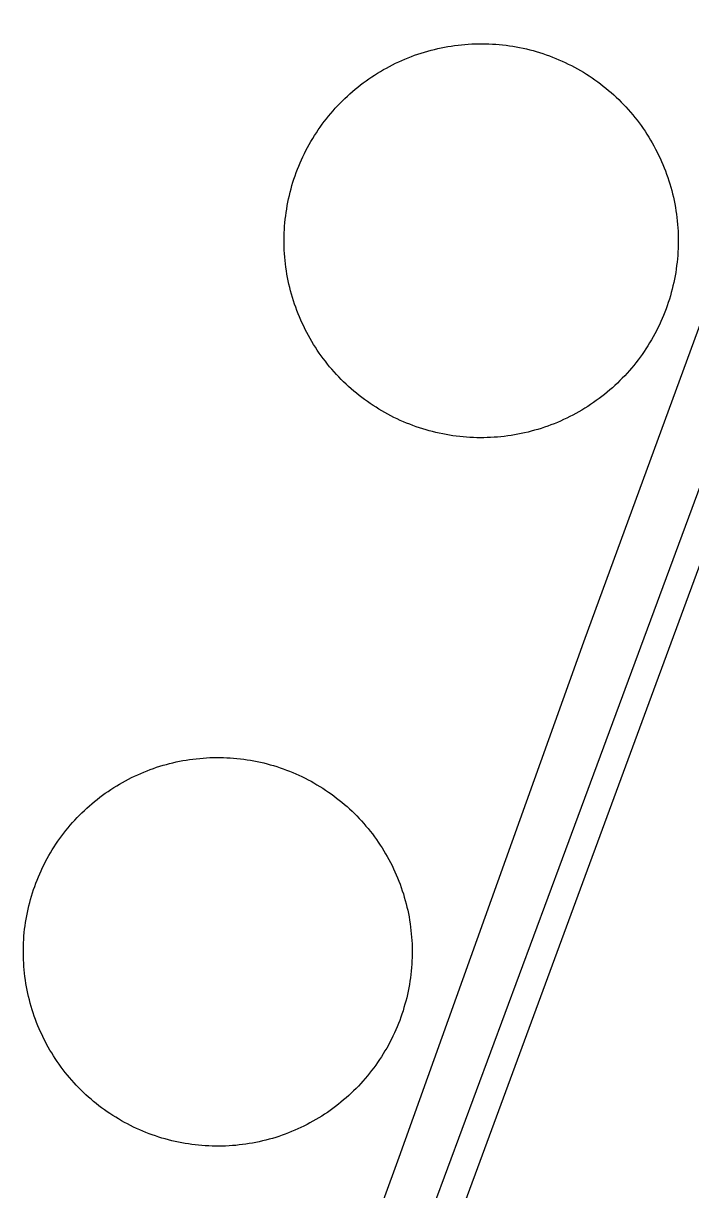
# Model space of a CAD drawing. Extents: x 3677843 to 3715951, y 511991 to 537744.
# Drawn here: x 3711965.4 to 3712141.9, y 524525.9 to 524834.6 of the extents above; entities that cross this region are included whole.
import ezdxf

# ---------------------------------------------------------------- set-up
doc = ezdxf.new("R2010")
doc.units = 0
doc.layers.add('V-DOMW-TANK', color=7, linetype='Continuous')
doc.layers.add('V-UTIL-LINE', color=7, linetype='Continuous')

msp = doc.modelspace()

# ---------------------------------------------------------------- linework, layer by layer
at = {"layer": 'V-DOMW-TANK'}
for points in [[(3712045, 524808.63), (3712045.56, 524809.35), (3712046.13, 524810.06), (3712046.71, 524810.76), (3712047.3, 524811.45), (3712047.91, 524812.13), (3712048.52, 524812.8), (3712049.16, 524813.45), (3712049.79, 524814.1), (3712050.45, 524814.73), (3712051.11, 524815.36), (3712051.78, 524815.97), (3712052.47, 524816.57), (3712053.16, 524817.16), (3712053.87, 524817.73), (3712054.58, 524818.3), (3712055.31, 524818.85), (3712056.04, 524819.39), (3712056.78, 524819.91), (3712057.54, 524820.42), (3712058.3, 524820.92), (3712059.07, 524821.41), (3712059.84, 524821.88), (3712060.63, 524822.34), (3712061.43, 524822.78), (3712062.23, 524823.21), (3712063.04, 524823.63), (3712063.85, 524824.03), (3712064.68, 524824.42), (3712065.5, 524824.79), (3712066.34, 524825.15), (3712067.18, 524825.5), (3712068.03, 524825.83), (3712068.88, 524826.14), (3712069.74, 524826.44), (3712070.61, 524826.72), (3712071.48, 524827), (3712072.35, 524827.25), (3712073.23, 524827.49), (3712074.11, 524827.71), (3712075, 524827.92), (3712075.89, 524828.12), (3712076.78, 524828.29), (3712077.67, 524828.45), (3712078.57, 524828.6), (3712079.47, 524828.73), (3712080.38, 524828.84), (3712081.28, 524828.95), (3712082.19, 524829.03), (3712083.09, 524829.09), (3712084, 524829.15), (3712084.91, 524829.18), (3712085.82, 524829.2), (3712086.73, 524829.2), (3712087.64, 524829.2), (3712088.55, 524829.17), (3712089.46, 524829.12), (3712090.37, 524829.06), (3712091.27, 524828.99), (3712092.18, 524828.9), (3712093.08, 524828.79), (3712093.98, 524828.67), (3712094.88, 524828.53), (3712095.78, 524828.37), (3712096.68, 524828.2), (3712097.57, 524828.02), (3712098.45, 524827.82), (3712099.34, 524827.6), (3712100.22, 524827.37), (3712101.09, 524827.12), (3712101.96, 524826.86), (3712102.83, 524826.58), (3712103.69, 524826.29), (3712104.55, 524825.98), (3712105.4, 524825.66), (3712106.25, 524825.32), (3712107.08, 524824.97), (3712107.92, 524824.61), (3712108.74, 524824.22), (3712109.56, 524823.83), (3712110.37, 524823.42), (3712111.18, 524823), (3712111.98, 524822.56), (3712112.77, 524822.11), (3712113.55, 524821.64), (3712114.33, 524821.16), (3712115.09, 524820.67), (3712115.85, 524820.16), (3712116.59, 524819.65), (3712117.33, 524819.11), (3712118.06, 524818.57), (3712118.78, 524818.01), (3712119.49, 524817.44), (3712120.19, 524816.86), (3712120.88, 524816.27), (3712121.56, 524815.66), (3712122.23, 524815.04), (3712122.88, 524814.41), (3712123.53, 524813.77), (3712124.17, 524813.12), (3712124.79, 524812.46)], [(3712124.79, 524812.46), (3712125.4, 524811.79), (3712126, 524811.1), (3712126.59, 524810.41), (3712127.16, 524809.7), (3712127.73, 524808.99), (3712128.28, 524808.26), (3712128.81, 524807.53), (3712129.34, 524806.79), (3712129.85, 524806.03), (3712130.35, 524805.28), (3712130.84, 524804.5), (3712131.31, 524803.72), (3712131.77, 524802.94), (3712132.21, 524802.15), (3712132.64, 524801.34), (3712133.06, 524800.53), (3712133.46, 524799.72), (3712133.85, 524798.9), (3712134.22, 524798.07), (3712134.58, 524797.23), (3712134.93, 524796.39), (3712135.26, 524795.54), (3712135.57, 524794.68), (3712135.87, 524793.83), (3712136.16, 524792.96), (3712136.43, 524792.09), (3712136.68, 524791.22), (3712136.92, 524790.34), (3712137.14, 524789.46), (3712137.35, 524788.57), (3712137.54, 524787.68), (3712137.72, 524786.79), (3712137.89, 524785.9), (3712138.03, 524785), (3712138.16, 524784.1), (3712138.28, 524783.2), (3712138.38, 524782.29), (3712138.46, 524781.38), (3712138.53, 524780.47), (3712138.58, 524779.57), (3712138.61, 524778.66), (3712138.63, 524777.75), (3712138.64, 524776.84), (3712138.62, 524775.93), (3712138.6, 524775.02), (3712138.55, 524774.11), (3712138.49, 524773.2), (3712138.42, 524772.3), (3712138.33, 524771.39), (3712138.22, 524770.49), (3712138.1, 524769.58), (3712137.96, 524768.69), (3712137.81, 524767.79), (3712137.64, 524766.89), (3712137.45, 524766), (3712137.25, 524765.11), (3712137.03, 524764.23), (3712136.8, 524763.35), (3712136.55, 524762.48), (3712136.29, 524761.6), (3712136.01, 524760.74), (3712135.72, 524759.88), (3712135.41, 524759.02), (3712135.09, 524758.17), (3712134.76, 524757.32), (3712134.4, 524756.48), (3712134.04, 524755.65), (3712133.65, 524754.83), (3712133.26, 524754.01), (3712132.85, 524753.19), (3712132.43, 524752.39), (3712131.99, 524751.59), (3712131.54, 524750.8), (3712131.07, 524750.02), (3712130.59, 524749.24), (3712130.1, 524748.48), (3712129.59, 524747.72), (3712129.08, 524746.98), (3712128.54, 524746.24), (3712128, 524745.51), (3712127.44, 524744.79), (3712126.87, 524744.08), (3712126.29, 524743.38), (3712125.7, 524742.69), (3712125.09, 524742.01), (3712124.47, 524741.34), (3712123.84, 524740.69), (3712123.2, 524740.04), (3712122.55, 524739.41), (3712121.89, 524738.78), (3712121.21, 524738.17), (3712120.53, 524737.57), (3712119.84, 524736.98), (3712119.13, 524736.41), (3712118.42, 524735.84), (3712117.69, 524735.29), (3712116.96, 524734.75), (3712116.21, 524734.23), (3712115.46, 524733.71), (3712114.7, 524733.22)], [(3712038.42, 524756.91), (3712038.07, 524757.75), (3712037.74, 524758.6), (3712037.43, 524759.45), (3712037.13, 524760.31), (3712036.84, 524761.18), (3712036.57, 524762.05), (3712036.32, 524762.92), (3712036.08, 524763.8), (3712035.85, 524764.68), (3712035.65, 524765.56), (3712035.45, 524766.45), (3712035.27, 524767.35), (3712035.11, 524768.24), (3712034.97, 524769.14), (3712034.84, 524770.04), (3712034.72, 524770.94), (3712034.62, 524771.85), (3712034.54, 524772.75), (3712034.47, 524773.66), (3712034.42, 524774.57), (3712034.39, 524775.48), (3712034.37, 524776.39), (3712034.36, 524777.3), (3712034.37, 524778.21), (3712034.4, 524779.12), (3712034.45, 524780.03), (3712034.5, 524780.94), (3712034.58, 524781.84), (3712034.67, 524782.75), (3712034.78, 524783.65), (3712034.9, 524784.55), (3712035.04, 524785.45), (3712035.19, 524786.35), (3712035.36, 524787.24), (3712035.55, 524788.14), (3712035.75, 524789.02), (3712035.97, 524789.91), (3712036.2, 524790.79), (3712036.44, 524791.66), (3712036.71, 524792.53), (3712036.98, 524793.4), (3712037.28, 524794.26), (3712037.58, 524795.12), (3712037.91, 524795.97), (3712038.24, 524796.81), (3712038.6, 524797.65), (3712038.96, 524798.48), (3712039.34, 524799.31), (3712039.74, 524800.13), (3712040.15, 524800.94), (3712040.57, 524801.75), (3712041.01, 524802.55), (3712041.46, 524803.34), (3712041.93, 524804.12), (3712042.41, 524804.89), (3712042.9, 524805.66), (3712043.41, 524806.42), (3712043.92, 524807.16), (3712044.46, 524807.9), (3712045, 524808.63)], [(3712114.7, 524733.22), (3712113.93, 524732.73), (3712113.15, 524732.26), (3712112.37, 524731.8), (3712111.57, 524731.36), (3712110.77, 524730.93), (3712109.96, 524730.51), (3712109.15, 524730.11), (3712108.32, 524729.72), (3712107.5, 524729.34), (3712106.66, 524728.99), (3712105.81, 524728.64), (3712104.97, 524728.31), (3712104.11, 524728), (3712103.25, 524727.7), (3712102.39, 524727.41), (3712101.52, 524727.14), (3712100.65, 524726.89), (3712099.77, 524726.65), (3712098.89, 524726.43), (3712098, 524726.22), (3712097.11, 524726.02), (3712096.22, 524725.84), (3712095.32, 524725.68), (3712094.43, 524725.54), (3712093.52, 524725.41), (3712092.62, 524725.29), (3712091.72, 524725.19), (3712090.81, 524725.11), (3712089.9, 524725.04), (3712089, 524724.99), (3712088.09, 524724.96), (3712087.18, 524724.94), (3712086.27, 524724.93), (3712085.36, 524724.94), (3712084.45, 524724.97), (3712083.54, 524725.02), (3712082.63, 524725.07), (3712081.73, 524725.15), (3712080.82, 524725.24), (3712079.92, 524725.35), (3712079.01, 524725.47), (3712078.11, 524725.61), (3712077.22, 524725.76), (3712076.32, 524725.93), (3712075.43, 524726.12), (3712074.54, 524726.32), (3712073.66, 524726.54), (3712072.78, 524726.77), (3712071.91, 524727.01), (3712071.03, 524727.28), (3712070.17, 524727.56), (3712069.31, 524727.85), (3712068.45, 524728.16), (3712067.6, 524728.48), (3712066.75, 524728.81), (3712065.91, 524729.17), (3712065.08, 524729.53), (3712064.25, 524729.91), (3712063.43, 524730.31), (3712062.62, 524730.72), (3712061.82, 524731.14), (3712061.02, 524731.58), (3712060.23, 524732.03), (3712059.45, 524732.5), (3712058.68, 524732.98), (3712057.91, 524733.47), (3712057.15, 524733.97), (3712056.4, 524734.49), (3712055.67, 524735.02), (3712054.94, 524735.57), (3712054.22, 524736.13), (3712053.51, 524736.7), (3712052.81, 524737.28), (3712052.12, 524737.87), (3712051.44, 524738.48), (3712050.77, 524739.1), (3712050.11, 524739.72), (3712049.47, 524740.36), (3712048.83, 524741.02), (3712048.21, 524741.68), (3712047.6, 524742.35), (3712047, 524743.04), (3712046.41, 524743.73), (3712045.83, 524744.44), (3712045.27, 524745.15), (3712044.72, 524745.88), (3712044.18, 524746.61), (3712043.66, 524747.35), (3712043.15, 524748.1), (3712042.65, 524748.87), (3712042.16, 524749.64), (3712041.69, 524750.41), (3712041.23, 524751.2), (3712040.79, 524751.99), (3712040.35, 524752.8), (3712039.94, 524753.6), (3712039.54, 524754.42), (3712039.15, 524755.24), (3712038.77, 524756.07), (3712038.42, 524756.91)], [(3711977.21, 524621.7), (3711977.79, 524622.39), (3711978.39, 524623.06), (3711978.99, 524623.73), (3711979.6, 524624.39), (3711980.23, 524625.03), (3711980.87, 524625.66), (3711981.51, 524626.28), (3711982.17, 524626.89), (3711982.84, 524627.49), (3711983.52, 524628.08), (3711984.21, 524628.65), (3711984.91, 524629.22), (3711985.62, 524629.77), (3711986.34, 524630.31), (3711987.06, 524630.83), (3711987.8, 524631.34), (3711988.55, 524631.84), (3711989.3, 524632.33), (3711990.07, 524632.8), (3711990.83, 524633.26), (3711991.61, 524633.71), (3711992.4, 524634.14), (3711993.19, 524634.56), (3711994, 524634.97), (3711994.8, 524635.36), (3711995.62, 524635.74), (3711996.44, 524636.1), (3711997.27, 524636.45), (3711998.1, 524636.78), (3711998.94, 524637.1), (3711999.78, 524637.4), (3712000.63, 524637.7), (3712001.49, 524637.97), (3712002.35, 524638.23), (3712003.21, 524638.47), (3712004.08, 524638.7), (3712004.95, 524638.92), (3712005.83, 524639.12), (3712006.71, 524639.3), (3712007.59, 524639.47), (3712008.47, 524639.62), (3712009.36, 524639.76), (3712010.25, 524639.88), (3712011.14, 524639.99), (3712012.03, 524640.08), (3712012.93, 524640.16), (3712013.82, 524640.22), (3712014.72, 524640.26), (3712015.62, 524640.29), (3712016.51, 524640.3), (3712017.41, 524640.3), (3712018.31, 524640.28), (3712019.21, 524640.25), (3712020.1, 524640.2), (3712021, 524640.13), (3712021.89, 524640.05), (3712022.79, 524639.96), (3712023.68, 524639.84), (3712024.56, 524639.72), (3712025.45, 524639.57), (3712026.33, 524639.42), (3712027.21, 524639.24), (3712028.09, 524639.06), (3712028.97, 524638.85), (3712029.84, 524638.63), (3712030.7, 524638.4), (3712031.56, 524638.15), (3712032.42, 524637.88), (3712033.28, 524637.6), (3712034.12, 524637.31), (3712034.97, 524636.99), (3712035.81, 524636.67), (3712036.64, 524636.33), (3712037.46, 524635.98), (3712038.28, 524635.61), (3712039.09, 524635.23), (3712039.9, 524634.83), (3712040.7, 524634.42), (3712041.49, 524634), (3712042.27, 524633.56), (3712043.05, 524633.11), (3712043.82, 524632.65), (3712044.58, 524632.17), (3712045.33, 524631.68), (3712046.07, 524631.17), (3712046.8, 524630.66), (3712047.53, 524630.13), (3712048.25, 524629.58), (3712048.95, 524629.03), (3712049.65, 524628.46), (3712050.33, 524627.89), (3712051.01, 524627.29), (3712051.67, 524626.69), (3712052.33, 524626.08), (3712052.97, 524625.45), (3712053.61, 524624.82), (3712054.23, 524624.17), (3712054.84, 524623.51), (3712055.44, 524622.84), (3712056.02, 524622.16)], [(3711968.57, 524571), (3711968.27, 524571.84), (3711967.98, 524572.69), (3711967.7, 524573.54), (3711967.44, 524574.4), (3711967.2, 524575.27), (3711966.97, 524576.13), (3711966.75, 524577.01), (3711966.56, 524577.88), (3711966.37, 524578.76), (3711966.2, 524579.64), (3711966.05, 524580.53), (3711965.91, 524581.41), (3711965.79, 524582.3), (3711965.68, 524583.19), (3711965.59, 524584.09), (3711965.52, 524584.98), (3711965.46, 524585.88), (3711965.41, 524586.78), (3711965.38, 524587.68), (3711965.37, 524588.57), (3711965.37, 524589.47), (3711965.39, 524590.37), (3711965.43, 524591.26), (3711965.48, 524592.16), (3711965.54, 524593.05), (3711965.62, 524593.95), (3711965.72, 524594.84), (3711965.83, 524595.73), (3711965.96, 524596.62), (3711966.1, 524597.51), (3711966.26, 524598.39), (3711966.43, 524599.27), (3711966.62, 524600.15), (3711966.83, 524601.02), (3711967.05, 524601.89), (3711967.28, 524602.76), (3711967.53, 524603.62), (3711967.8, 524604.48), (3711968.08, 524605.33), (3711968.37, 524606.18), (3711968.68, 524607.02), (3711969, 524607.86), (3711969.35, 524608.69), (3711969.7, 524609.52), (3711970.07, 524610.34), (3711970.45, 524611.15), (3711970.84, 524611.95), (3711971.25, 524612.75), (3711971.68, 524613.54), (3711972.12, 524614.33), (3711972.57, 524615.1), (3711973.03, 524615.87), (3711973.51, 524616.63), (3711974, 524617.38), (3711974.5, 524618.13), (3711975.02, 524618.86), (3711975.55, 524619.58), (3711976.09, 524620.3), (3711976.65, 524621.01), (3711977.21, 524621.7)], [(3712056.02, 524622.16), (3712056.6, 524621.47), (3712057.16, 524620.77), (3712057.71, 524620.06), (3712058.25, 524619.34), (3712058.77, 524618.62), (3712059.29, 524617.88), (3712059.79, 524617.13), (3712060.27, 524616.38), (3712060.75, 524615.62), (3712061.21, 524614.84), (3712061.65, 524614.07), (3712062.09, 524613.28), (3712062.51, 524612.49), (3712062.91, 524611.69), (3712063.3, 524610.88), (3712063.68, 524610.06), (3712064.04, 524609.24), (3712064.39, 524608.42), (3712064.72, 524607.58), (3712065.04, 524606.74), (3712065.35, 524605.9), (3712065.64, 524605.05), (3712065.91, 524604.19), (3712066.17, 524603.33), (3712066.42, 524602.47), (3712066.65, 524601.6), (3712066.86, 524600.73), (3712067.06, 524599.86), (3712067.25, 524598.98), (3712067.41, 524598.09), (3712067.57, 524597.21), (3712067.7, 524596.32), (3712067.83, 524595.43), (3712067.93, 524594.54), (3712068.02, 524593.65), (3712068.1, 524592.76), (3712068.16, 524591.86), (3712068.2, 524590.96), (3712068.23, 524590.07), (3712068.25, 524589.17), (3712068.24, 524588.27), (3712068.23, 524587.37), (3712068.19, 524586.47), (3712068.14, 524585.58), (3712068.08, 524584.69), (3712068, 524583.79), (3712067.9, 524582.9), (3712067.79, 524582.01), (3712067.66, 524581.12), (3712067.52, 524580.23), (3712067.36, 524579.35), (3712067.18, 524578.47), (3712066.99, 524577.59), (3712066.79, 524576.72), (3712066.57, 524575.84), (3712066.33, 524574.98), (3712066.08, 524574.12), (3712065.82, 524573.26), (3712065.54, 524572.4), (3712065.25, 524571.56), (3712064.94, 524570.71), (3712064.61, 524569.88), (3712064.27, 524569.05), (3712063.92, 524568.22), (3712063.55, 524567.4), (3712063.17, 524566.59), (3712062.77, 524565.79), (3712062.36, 524564.98), (3712061.94, 524564.19), (3712061.5, 524563.41), (3712061.05, 524562.63), (3712060.58, 524561.87), (3712060.11, 524561.11), (3712059.62, 524560.35), (3712059.11, 524559.61), (3712058.6, 524558.88), (3712058.06, 524558.15), (3712057.52, 524557.44), (3712056.97, 524556.73), (3712056.4, 524556.04), (3712055.82, 524555.35), (3712055.23, 524554.67), (3712054.63, 524554.01), (3712054.01, 524553.35), (3712053.39, 524552.71), (3712052.75, 524552.08), (3712052.1, 524551.45), (3712051.45, 524550.84), (3712050.77, 524550.24), (3712050.1, 524549.66), (3712049.41, 524549.09), (3712048.71, 524548.52), (3712048, 524547.97), (3712047.28, 524547.43), (3712046.55, 524546.91), (3712045.81, 524546.39), (3712045.07, 524545.9), (3712044.31, 524545.41), (3712043.55, 524544.93), (3712042.78, 524544.47)], [(3712042.78, 524544.47), (3712042, 524544.03), (3712041.21, 524543.59), (3712040.42, 524543.17), (3712039.62, 524542.77), (3712038.81, 524542.38), (3712038, 524542), (3712037.18, 524541.64), (3712036.35, 524541.29), (3712035.52, 524540.96), (3712034.68, 524540.64), (3712033.83, 524540.33), (3712032.98, 524540.04), (3712032.13, 524539.77), (3712031.27, 524539.51), (3712030.4, 524539.26), (3712029.54, 524539.03), (3712028.67, 524538.82), (3712027.79, 524538.62), (3712026.91, 524538.44), (3712026.03, 524538.27), (3712025.15, 524538.11), (3712024.26, 524537.97), (3712023.37, 524537.85), (3712022.48, 524537.75), (3712021.58, 524537.65), (3712020.69, 524537.58), (3712019.79, 524537.52), (3712018.9, 524537.47), (3712018, 524537.45), (3712017.1, 524537.43), (3712016.2, 524537.44), (3712015.31, 524537.45), (3712014.41, 524537.49), (3712013.51, 524537.54), (3712012.62, 524537.6), (3712011.72, 524537.68), (3712010.83, 524537.78), (3712009.94, 524537.89), (3712009.05, 524538.02), (3712008.17, 524538.16), (3712007.28, 524538.32), (3712006.4, 524538.49), (3712005.52, 524538.68), (3712004.65, 524538.89), (3712003.78, 524539.11), (3712002.91, 524539.34), (3712002.05, 524539.59), (3712001.19, 524539.86), (3712000.34, 524540.14), (3711999.49, 524540.43), (3711998.65, 524540.74), (3711997.81, 524541.07), (3711996.98, 524541.4), (3711996.16, 524541.76), (3711995.34, 524542.12), (3711994.52, 524542.51), (3711993.72, 524542.9), (3711992.92, 524543.31), (3711992.13, 524543.74), (3711991.35, 524544.17), (3711990.57, 524544.63), (3711989.8, 524545.09), (3711989.04, 524545.57), (3711988.29, 524546.06), (3711987.55, 524546.56), (3711986.81, 524547.08), (3711986.09, 524547.61), (3711985.37, 524548.15), (3711984.67, 524548.71), (3711983.97, 524549.28), (3711983.28, 524549.85), (3711982.61, 524550.44), (3711981.94, 524551.05), (3711981.29, 524551.66), (3711980.64, 524552.29), (3711980.01, 524552.92), (3711979.39, 524553.57), (3711978.78, 524554.23), (3711978.18, 524554.9), (3711977.59, 524555.58), (3711977.02, 524556.27), (3711976.46, 524556.96), (3711975.91, 524557.68), (3711975.37, 524558.39), (3711974.84, 524559.12), (3711974.33, 524559.86), (3711973.83, 524560.6), (3711973.34, 524561.36), (3711972.87, 524562.12), (3711972.41, 524562.89), (3711971.96, 524563.67), (3711971.53, 524564.46), (3711971.11, 524565.25), (3711970.71, 524566.05), (3711970.31, 524566.86), (3711969.94, 524567.67), (3711969.57, 524568.49), (3711969.23, 524569.32), (3711968.89, 524570.16), (3711968.57, 524571)]]:
    msp.add_lwpolyline(points, dxfattribs=at)
at = {"layer": 'V-UTIL-LINE'}
for points in [[(3712172.87, 524834.6), (3712163.42, 524806.8), (3712113.58, 524670.86), (3712064.68, 524534.44), (3712024.72, 524424.55), (3711991.88, 524334.56)], [(3712004.6, 524329.97), (3712051.14, 524460.11), (3712108.03, 524613.58), (3712163.05, 524762.32), (3712179.98, 524806.84), (3712189.19, 524829.15)], [(3712185.2, 524802.12), (3712132.06, 524658.12), (3712068.58, 524485.7), (3712017.8, 524348.33), (3712009.07, 524328.35)]]:
    msp.add_lwpolyline(points, dxfattribs=at)

doc.saveas('drawing.dxf')
